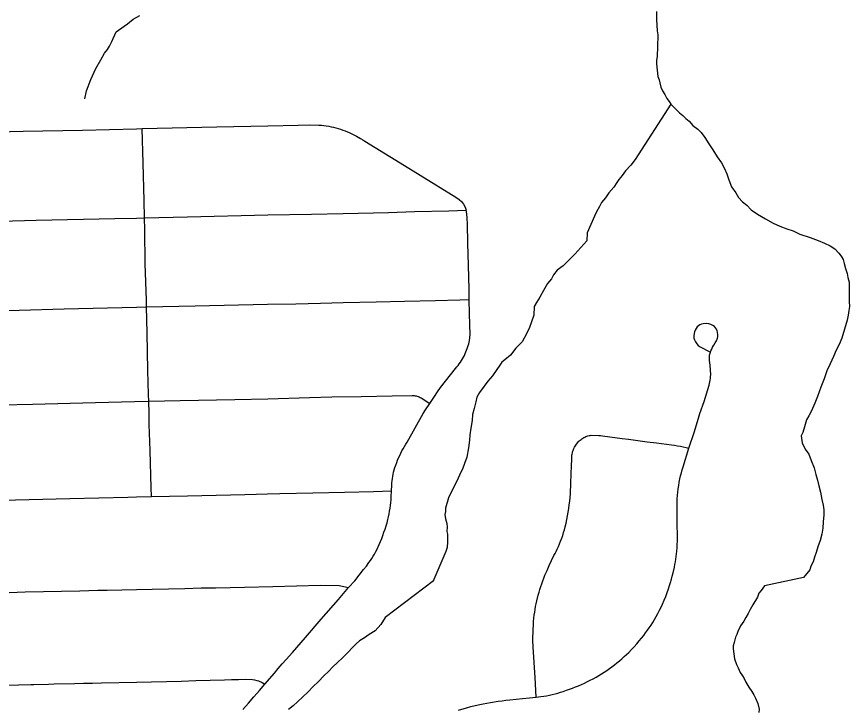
# Model space of a CAD drawing. Extents: x -59 to 82, y -3 to 49.
# Drawn here: x -14.502 to -13.947, y 28.893 to 29.355 of the extents above; entities that cross this region are included whole.
import ezdxf

# ---------------------------------------------------------------- set-up
doc = ezdxf.new("R2010")
doc.units = 0
doc.layers.add('GM_X_City_Street', color=7, linetype='Continuous')
doc.layers.add('GM_X_Minor_River', color=7, linetype='Continuous')

msp = doc.modelspace()

# ---------------------------------------------------------------- linework, layer by layer
at = {"layer": 'GM_X_City_Street'}
for points in [[(-14.55032, 29.27714), (-14.49797, 29.27837), (-14.45848, 29.27923), (-14.42231, 29.28008), (-14.41847, 29.28018), (-14.36876, 29.28144), (-14.33475, 29.28203), (-14.31448, 29.28246), (-14.30711, 29.28266), (-14.30057, 29.28251), (-14.29894, 29.28238), (-14.29731, 29.2822), (-14.2957, 29.28199), (-14.29408, 29.28174), (-14.29247, 29.28144), (-14.29088, 29.28111), (-14.28929, 29.28069), (-14.28771, 29.28022), (-14.28615, 29.27972), (-14.28459, 29.27918), (-14.28306, 29.2786), (-14.28153, 29.278), (-14.28003, 29.27734), (-14.27853, 29.27666), (-14.2756, 29.27518), (-14.27274, 29.27357), (-14.27134, 29.27271), (-14.26997, 29.27181), (-14.24639, 29.25738), (-14.23295, 29.24911), (-14.20916, 29.23447), (-14.20706, 29.23296), (-14.20554, 29.23161), (-14.20411, 29.22976), (-14.20301, 29.22766), (-14.20234, 29.22572)], [(-14.41234, 29.03473), (-14.41257, 29.04049), (-14.41331, 29.06551), (-14.41381, 29.08284), (-14.41396, 29.09015), (-14.41414, 29.09839), (-14.41426, 29.10271), (-14.41475, 29.11881), (-14.41529, 29.14385), (-14.41567, 29.16118), (-14.41577, 29.16564), (-14.41652, 29.18987), (-14.41679, 29.21275), (-14.41705, 29.22059), (-14.41726, 29.23231), (-14.4178, 29.25712), (-14.41847, 29.28018)], [(-14.53658, 29.21772), (-14.48933, 29.21907), (-14.43685, 29.22026), (-14.42233, 29.22051), (-14.41705, 29.22059), (-14.38836, 29.22134), (-14.33476, 29.22262), (-14.30545, 29.22309), (-14.28447, 29.2236), (-14.2541, 29.22428), (-14.23671, 29.22482), (-14.21388, 29.22542), (-14.20234, 29.22572)], [(-14.20032, 29.16621), (-14.20044, 29.17281), (-14.20086, 29.18917), (-14.20111, 29.20367), (-14.20134, 29.21638), (-14.20159, 29.22042), (-14.20184, 29.22336), (-14.20234, 29.22572)], [(-14.52673, 29.15845), (-14.50063, 29.15909), (-14.47059, 29.15984), (-14.42235, 29.161), (-14.41567, 29.16118), (-14.38319, 29.16195), (-14.33498, 29.16304), (-14.31591, 29.16332), (-14.29955, 29.16367), (-14.28447, 29.16412), (-14.2624, 29.16455), (-14.24347, 29.16509), (-14.22271, 29.16555), (-14.20663, 29.166), (-14.20032, 29.16621)], [(-14.22663, 29.09691), (-14.22353, 29.10158), (-14.22151, 29.10452), (-14.21946, 29.10744), (-14.2094, 29.12022), (-14.20854, 29.12122), (-14.20772, 29.12224), (-14.20693, 29.12329), (-14.20618, 29.12437), (-14.20546, 29.12547), (-14.20478, 29.12659), (-14.20413, 29.12774), (-14.20353, 29.1289), (-14.20297, 29.13008), (-14.20201, 29.13234), (-14.20161, 29.13341), (-14.20092, 29.13559), (-14.20063, 29.1367), (-14.20039, 29.13781), (-14.19999, 29.14006), (-14.19986, 29.14119), (-14.19976, 29.14233), (-14.20014, 29.15675), (-14.20032, 29.16621)], [(-14.20748, 28.89227), (-14.2022, 28.89378), (-14.19923, 28.89458), (-14.19625, 28.89532), (-14.19325, 28.89601), (-14.19088, 28.89653), (-14.18849, 28.89699), (-14.1861, 28.8974), (-14.18105, 28.89816), (-14.1784, 28.89851), (-14.17575, 28.89883), (-14.17309, 28.8991), (-14.16465, 28.89999), (-14.1601, 28.90036), (-14.15557, 28.90086), (-14.15244, 28.90128), (-14.15053, 28.90157), (-14.14864, 28.90191), (-14.14676, 28.90228), (-14.14489, 28.90269), (-14.14302, 28.90316), (-14.14117, 28.90366), (-14.13932, 28.90421), (-14.1375, 28.90479), (-14.13544, 28.90548), (-14.1334, 28.9062), (-14.13136, 28.90696), (-14.12935, 28.90776), (-14.12734, 28.90858), (-14.12535, 28.90945), (-14.12337, 28.91034), (-14.12142, 28.91128), (-14.11948, 28.91224), (-14.11755, 28.91325), (-14.11564, 28.91428), (-14.11383, 28.91535), (-14.11203, 28.91646), (-14.11026, 28.91761), (-14.1085, 28.91879), (-14.10678, 28.92001), (-14.10507, 28.92125), (-14.10339, 28.92253), (-14.10174, 28.92385), (-14.10011, 28.92519), (-14.09853, 28.92655), (-14.09695, 28.92794), (-14.09539, 28.92933), (-14.09385, 28.93074), (-14.09204, 28.93263), (-14.09027, 28.93454), (-14.08853, 28.93648), (-14.08683, 28.93847), (-14.08386, 28.94214), (-14.08258, 28.94382), (-14.08134, 28.94552), (-14.08013, 28.94725), (-14.07896, 28.949), (-14.07782, 28.95079), (-14.07663, 28.95277), (-14.07548, 28.95477), (-14.07437, 28.9568), (-14.0733, 28.95884), (-14.07227, 28.9609), (-14.07128, 28.96299), (-14.07019, 28.96552), (-14.06916, 28.96807), (-14.06818, 28.97064), (-14.06725, 28.97323), (-14.06657, 28.97533), (-14.06592, 28.97743), (-14.06532, 28.97955), (-14.06475, 28.98168), (-14.06423, 28.98382), (-14.06335, 28.98772), (-14.063, 28.98947), (-14.06268, 28.99124), (-14.06239, 28.993), (-14.06214, 28.99478), (-14.06193, 28.99656), (-14.06175, 28.99834), (-14.06158, 29.00055), (-14.06144, 29.00278), (-14.06135, 29.005), (-14.06146, 29.02009), (-14.06156, 29.02271), (-14.06145, 29.03318), (-14.06129, 29.03544), (-14.06106, 29.03769), (-14.06079, 29.03994), (-14.06047, 29.04218), (-14.06009, 29.04442), (-14.05967, 29.04664), (-14.05922, 29.04865), (-14.05872, 29.05064), (-14.05819, 29.05263), (-14.05761, 29.05461), (-14.05363, 29.06709), (-14.04996, 29.07817), (-14.04677, 29.08865), (-14.04631, 29.09004), (-14.04359, 29.09819), (-14.04015, 29.10913), (-14.03989, 29.11024), (-14.03966, 29.11135), (-14.03947, 29.11247), (-14.03933, 29.11359), (-14.03922, 29.11473), (-14.03915, 29.11586), (-14.03952, 29.12237), (-14.03989, 29.12547), (-14.03998, 29.12679), (-14.04005, 29.1281), (-14.03994, 29.12912), (-14.03958, 29.13029), (-14.03905, 29.13183), (-14.03846, 29.13311), (-14.03791, 29.13427), (-14.037, 29.13577), (-14.03605, 29.13717), (-14.03524, 29.13865), (-14.03461, 29.14029), (-14.03438, 29.1415), (-14.03429, 29.1427), (-14.03451, 29.14431), (-14.03483, 29.14536), (-14.03531, 29.14636), (-14.03593, 29.14727), (-14.03668, 29.14809), (-14.03762, 29.14881), (-14.03898, 29.1495), (-14.04037, 29.14996), (-14.04186, 29.15019), (-14.04424, 29.14998), (-14.04533, 29.14966), (-14.04636, 29.1492), (-14.04732, 29.14859), (-14.04818, 29.14786), (-14.04892, 29.14686), (-14.04952, 29.14576), (-14.04998, 29.14461), (-14.05028, 29.1434), (-14.05047, 29.14193), (-14.05033, 29.14045), (-14.05003, 29.13917), (-14.04939, 29.13784), (-14.04846, 29.13656), (-14.04742, 29.13553), (-14.04614, 29.13467), (-14.03961, 29.13127)], [(-14.53325, 29.09536), (-14.49167, 29.09631), (-14.44975, 29.09741), (-14.42358, 29.09814), (-14.41414, 29.09839), (-14.39325, 29.0987), (-14.35682, 29.09954), (-14.3348, 29.0999), (-14.30688, 29.10079), (-14.29191, 29.10119), (-14.2724, 29.10154), (-14.25174, 29.10197), (-14.23835, 29.10223), (-14.23697, 29.10212), (-14.23628, 29.102), (-14.23561, 29.10185), (-14.23493, 29.10166), (-14.23428, 29.10143), (-14.23364, 29.10116), (-14.23301, 29.10086), (-14.23241, 29.10052), (-14.22663, 29.09691)], [(-14.35127, 28.89275), (-14.34763, 28.89699), (-14.34396, 28.90122), (-14.34028, 28.90542), (-14.33666, 28.90951), (-14.33035, 28.91687), (-14.32776, 28.91999), (-14.32513, 28.92307), (-14.32247, 28.92612), (-14.31832, 28.93076), (-14.30964, 28.94069), (-14.29918, 28.95289), (-14.28747, 28.96614), (-14.28075, 28.97396), (-14.27659, 28.97857), (-14.27363, 28.98235), (-14.27074, 28.98603), (-14.26895, 28.98839), (-14.26719, 28.99079), (-14.26624, 28.99213), (-14.26532, 28.9935), (-14.26444, 28.99489), (-14.26359, 28.9963), (-14.26277, 28.99773), (-14.26199, 28.99917), (-14.26039, 29.00269), (-14.25953, 29.00472), (-14.2587, 29.00679), (-14.25791, 29.00886), (-14.25717, 29.01095), (-14.25646, 29.01305), (-14.25579, 29.01517), (-14.25516, 29.01729), (-14.25457, 29.01943), (-14.25413, 29.0213), (-14.25374, 29.02317), (-14.2534, 29.02505), (-14.25309, 29.02694), (-14.25282, 29.02884), (-14.2526, 29.03074), (-14.25242, 29.03265), (-14.25228, 29.03456), (-14.25217, 29.03853), (-14.25205, 29.04234), (-14.25192, 29.04381), (-14.25176, 29.04528), (-14.25156, 29.04674), (-14.25131, 29.0482), (-14.25104, 29.04965), (-14.25072, 29.05109), (-14.25037, 29.05253), (-14.24985, 29.05415), (-14.24929, 29.05577), (-14.2487, 29.05737), (-14.24807, 29.05896), (-14.24741, 29.06053), (-14.24671, 29.06209), (-14.24598, 29.06364), (-14.24521, 29.06516), (-14.2444, 29.06667), (-14.24357, 29.06816), (-14.2427, 29.06963), (-14.2418, 29.07109), (-14.23095, 29.09009), (-14.22937, 29.09263), (-14.22663, 29.09691)], [(-14.15557, 28.90086), (-14.1563, 28.91411), (-14.15758, 28.93436), (-14.15779, 28.93888), (-14.15764, 28.94632), (-14.1575, 28.94879), (-14.15733, 28.95127), (-14.15711, 28.95374), (-14.15688, 28.95565), (-14.15661, 28.95757), (-14.15631, 28.95947), (-14.15596, 28.96136), (-14.15558, 28.96326), (-14.15516, 28.96514), (-14.15422, 28.96895), (-14.15371, 28.97088), (-14.15316, 28.9728), (-14.15257, 28.97471), (-14.15194, 28.97661), (-14.15127, 28.97849), (-14.15056, 28.98035), (-14.14981, 28.9822), (-14.14835, 28.98551), (-14.14686, 28.9888), (-14.14533, 28.99207), (-14.14375, 28.99532), (-14.14301, 28.99672), (-14.1423, 28.99814), (-14.14164, 28.99957), (-14.14082, 29.00139), (-14.14004, 29.00321), (-14.1393, 29.00506), (-14.13859, 29.00692), (-14.13793, 29.00879), (-14.1373, 29.01068), (-14.13671, 29.01258), (-14.13616, 29.01448), (-14.13561, 29.01691), (-14.13512, 29.01934), (-14.13466, 29.02178), (-14.13425, 29.02423), (-14.13387, 29.02668), (-14.13355, 29.02914), (-14.13326, 29.03161), (-14.13302, 29.03408), (-14.13281, 29.03655), (-14.13266, 29.03903), (-14.13254, 29.04151), (-14.13247, 29.04399), (-14.13204, 29.05545), (-14.13192, 29.05913), (-14.13177, 29.06231), (-14.13164, 29.0631), (-14.13147, 29.06388), (-14.13126, 29.06465), (-14.13101, 29.06541), (-14.13073, 29.06616), (-14.13041, 29.06689), (-14.13006, 29.06761), (-14.12967, 29.0683), (-14.12925, 29.06899), (-14.12879, 29.06964), (-14.12784, 29.07085), (-14.12734, 29.0714), (-14.12682, 29.07192), (-14.12627, 29.07242), (-14.12569, 29.07288), (-14.12508, 29.07332), (-14.12446, 29.07371), (-14.12382, 29.07407), (-14.12315, 29.0744), (-14.12247, 29.0747), (-14.12177, 29.07495), (-14.12106, 29.07517), (-14.12034, 29.07535), (-14.11961, 29.07548), (-14.11888, 29.07558), (-14.11384, 29.07552), (-14.11259, 29.07538), (-14.11134, 29.07519), (-14.09829, 29.07344), (-14.09389, 29.07294), (-14.0815, 29.07121), (-14.07541, 29.07049), (-14.0652, 29.06917), (-14.06326, 29.06892), (-14.06132, 29.06864), (-14.05939, 29.06831), (-14.05746, 29.06795), (-14.05554, 29.06754), (-14.05363, 29.06709)], [(-14.52131, 29.03205), (-14.46693, 29.03347), (-14.42804, 29.03443), (-14.4224, 29.03454), (-14.41234, 29.03473), (-14.38825, 29.03519), (-14.34995, 29.03619), (-14.33482, 29.03648), (-14.32662, 29.03671), (-14.30466, 29.03724), (-14.28348, 29.0377), (-14.26414, 29.03818), (-14.25217, 29.03853)], [(-14.50736, 28.97083), (-14.50196, 28.97096), (-14.49658, 28.97109), (-14.48446, 28.97132), (-14.47235, 28.97159), (-14.46024, 28.9719), (-14.45417, 28.97207), (-14.4481, 28.97221), (-14.44202, 28.97232), (-14.42241, 28.97275), (-14.41185, 28.97298), (-14.40097, 28.97324), (-14.39009, 28.9735), (-14.3792, 28.97374), (-14.36957, 28.97388), (-14.35994, 28.97408), (-14.3503, 28.97433), (-14.33146, 28.97477), (-14.29982, 28.97562), (-14.28718, 28.97532), (-14.28075, 28.97396)], [(-14.50932, 28.90899), (-14.50107, 28.9092), (-14.49282, 28.90937), (-14.49085, 28.90943), (-14.48116, 28.90963), (-14.47736, 28.90972), (-14.46378, 28.90998), (-14.45778, 28.91016), (-14.45179, 28.91031), (-14.44578, 28.91042), (-14.42243, 28.91102), (-14.39238, 28.91163), (-14.38275, 28.91192), (-14.37313, 28.91218), (-14.3635, 28.91243), (-14.35883, 28.91262), (-14.35416, 28.91276), (-14.34934, 28.91284), (-14.34494, 28.9127), (-14.34349, 28.91253), (-14.34202, 28.91212), (-14.34094, 28.91177), (-14.33846, 28.9106), (-14.33666, 28.90951)]]:
    msp.add_lwpolyline(points, dxfattribs=at)
at = {"layer": 'GM_X_Minor_River'}
for points in [[(-14.07535, 29.35823), (-14.07528, 29.35291), (-14.0748, 29.34531), (-14.07438, 29.34266), (-14.07465, 29.33467), (-14.07495, 29.32859), (-14.07529, 29.32554), (-14.07526, 29.32327), (-14.07482, 29.31909), (-14.07438, 29.31492), (-14.07359, 29.31264), (-14.07319, 29.31075), (-14.07238, 29.30772), (-14.07121, 29.30545), (-14.06966, 29.30281), (-14.06848, 29.30017), (-14.06694, 29.29828), (-14.06578, 29.2964), (-14.06, 29.29077), (-14.0577, 29.2889), (-14.05578, 29.28702), (-14.05347, 29.28515), (-14.05115, 29.28213), (-14.04771, 29.2799), (-14.0454, 29.27765), (-14.04307, 29.27425), (-14.04036, 29.27011), (-14.03764, 29.26596), (-14.03493, 29.26143), (-14.03183, 29.25729), (-14.02988, 29.25351), (-14.02832, 29.25011), (-14.02712, 29.24595), (-14.02516, 29.24141), (-14.02244, 29.23726), (-14.02051, 29.23425), (-14.01781, 29.23124), (-14.01512, 29.22899), (-14.01204, 29.22599), (-14.00782, 29.223), (-14.00247, 29.22002), (-13.99749, 29.21704), (-13.99291, 29.2152), (-13.98833, 29.21336), (-13.98413, 29.21189), (-13.97955, 29.20966), (-13.97268, 29.20747), (-13.96734, 29.20563), (-13.96314, 29.20378), (-13.95932, 29.20193), (-13.95626, 29.20007), (-13.95356, 29.19706), (-13.95202, 29.19518), (-13.95084, 29.19291), (-13.95005, 29.19026), (-13.94924, 29.18685), (-13.94806, 29.18345), (-13.94764, 29.18079), (-13.94684, 29.17776), (-13.94679, 29.17396), (-13.94674, 29.17092), (-13.94671, 29.16826), (-13.94666, 29.16484), (-13.94662, 29.16142), (-13.94696, 29.15876), (-13.9473, 29.15571), (-13.94801, 29.15228), (-13.95164, 29.14046), (-13.95348, 29.13626), (-13.95533, 29.13243), (-13.95717, 29.12823), (-13.95938, 29.12326), (-13.9616, 29.11868), (-13.96342, 29.11333), (-13.96562, 29.1076), (-13.96781, 29.1015), (-13.96965, 29.09692), (-13.97186, 29.09195), (-13.97371, 29.08851), (-13.97519, 29.08583), (-13.97665, 29.08125), (-13.97773, 29.07744), (-13.97884, 29.07514), (-13.97802, 29.07059), (-13.97607, 29.06644), (-13.97374, 29.06304), (-13.97217, 29.05888), (-13.9702, 29.05397)], [(-14.45687, 29.3), (-14.45581, 29.30534), (-14.45287, 29.31297), (-14.44955, 29.32023), (-14.44622, 29.32597), (-14.44362, 29.33056), (-14.44176, 29.33287), (-14.44027, 29.33517), (-14.43879, 29.33822), (-14.43584, 29.34472), (-14.43058, 29.34858), (-14.42832, 29.35013), (-14.42457, 29.35322), (-14.42005, 29.35555)], [(-14.06578, 29.2964), (-14.08957, 29.25963), (-14.09255, 29.25579), (-14.09592, 29.25195), (-14.09816, 29.24888), (-14.1004, 29.24619), (-14.10189, 29.24427), (-14.10374, 29.24121), (-14.10711, 29.23737), (-14.10934, 29.23392), (-14.11195, 29.23085), (-14.11344, 29.22817), (-14.11529, 29.22473), (-14.11677, 29.22167), (-14.12155, 29.21059), (-14.12185, 29.20527), (-14.12971, 29.19643), (-14.13757, 29.18874), (-14.14171, 29.18565), (-14.14394, 29.18258), (-14.14543, 29.1799), (-14.14804, 29.17683), (-14.15064, 29.17224), (-14.15323, 29.16764), (-14.15546, 29.1642), (-14.15694, 29.16152), (-14.15724, 29.15581), (-14.1587, 29.15124), (-14.16017, 29.14742), (-14.16201, 29.14321), (-14.16497, 29.13786), (-14.16909, 29.13363), (-14.17282, 29.12902), (-14.17658, 29.12594), (-14.17845, 29.12439), (-14.17994, 29.12247), (-14.1818, 29.11941), (-14.18478, 29.1152), (-14.18777, 29.11174), (-14.19038, 29.10829), (-14.19336, 29.10407), (-14.19522, 29.10101), (-14.19594, 29.09796), (-14.19701, 29.09338), (-14.1981, 29.08957), (-14.19842, 29.08539), (-14.19911, 29.08044), (-14.19981, 29.07587), (-14.20014, 29.07244), (-14.20083, 29.06712), (-14.20188, 29.06102), (-14.20334, 29.05683), (-14.20481, 29.05301), (-14.20592, 29.05109), (-14.20777, 29.04689), (-14.20998, 29.0423), (-14.2122, 29.0381), (-14.21404, 29.03389), (-14.21622, 29.02702), (-14.21619, 29.02475), (-14.21655, 29.02284), (-14.21612, 29.01981), (-14.21532, 29.01678), (-14.21491, 29.0145), (-14.21525, 29.01146), (-14.21484, 29.00956), (-14.21481, 29.0069), (-14.21478, 29.00462), (-14.21511, 29.00082), (-14.21583, 28.99815), (-14.2246, 28.97785)], [(-13.9702, 29.05397), (-13.969, 29.04942), (-13.96781, 29.04563), (-13.967, 29.04185), (-13.9658, 29.03768), (-13.96498, 29.03275), (-13.96416, 29.02896), (-13.96374, 29.02592), (-13.96369, 29.0225), (-13.96401, 29.01794), (-13.96434, 29.01375), (-13.96504, 29.00957), (-13.96612, 29.00537), (-13.96758, 29.00117), (-13.96866, 28.99736), (-13.96976, 28.99431), (-13.97086, 28.99125), (-13.97234, 28.98819), (-13.97306, 28.98591), (-13.97718, 28.98074)], [(-13.97718, 28.98074), (-14.00329, 28.97524), (-14.00549, 28.97214), (-14.00695, 28.9702), (-14.00802, 28.96751), (-14.01093, 28.96249), (-14.01274, 28.9594), (-14.01419, 28.9567), (-14.01563, 28.95399), (-14.01709, 28.95167), (-14.01928, 28.94857), (-14.02108, 28.94472), (-14.02179, 28.9428), (-14.0225, 28.94088), (-14.02354, 28.93743), (-14.02424, 28.93513), (-14.02419, 28.93323), (-14.02324, 28.92641), (-14.022, 28.92264), (-14.0208, 28.92039), (-14.01958, 28.91738), (-14.018, 28.91514), (-14.01681, 28.91327), (-14.01561, 28.91102), (-14.01362, 28.90765), (-14.01164, 28.90466), (-14.01044, 28.90241), (-14.00924, 28.90016), (-14.00764, 28.89678), (-14.00677, 28.893), (-14.00709, 28.89071)], [(-14.22411, 28.9785), (-14.25642, 28.95411), (-14.25933, 28.94947), (-14.26301, 28.94519), (-14.26712, 28.9428), (-14.2701, 28.94044), (-14.27346, 28.93845), (-14.27569, 28.93649), (-14.27828, 28.93414), (-14.28123, 28.93064), (-14.28493, 28.92712), (-14.28827, 28.92399), (-14.29123, 28.92125), (-14.29418, 28.91813), (-14.29715, 28.91539), (-14.30121, 28.9111), (-14.30454, 28.90797), (-14.30787, 28.90446), (-14.31157, 28.90094), (-14.3149, 28.89781), (-14.31787, 28.89506), (-14.32084, 28.8927)]]:
    msp.add_lwpolyline(points, dxfattribs=at)

doc.saveas('drawing.dxf')
